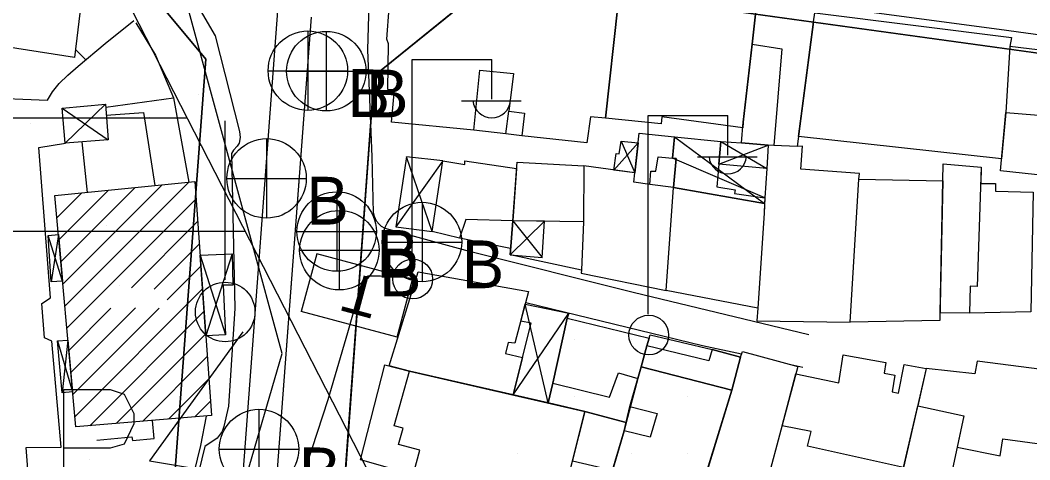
# Model space of a CAD drawing. Extents: x 417997 to 421451, y 4451742 to 4455216.
# Drawn here: x 419778.9 to 419867.9, y 4452297.8 to 4452336.5 of the extents above; entities that cross this region are included whole.
import ezdxf

# ---------------------------------------------------------------- set-up
doc = ezdxf.new("R2010")
doc.units = 0
for name, color, linetype in [('ADAKENARI', 7, 'Continuous'), ('B_Betonzemin', 7, 'Continuous'), ('B_Ins_Halinde', 7, 'Continuous'), ('B_Kapi', 7, 'Continuous'), ('B_Mesken', 7, 'Continuous'), ('B_Resmi', 7, 'Continuous'), ('B_Sundurma', 7, 'Continuous'), ('B_Tarama', 7, 'Continuous'), ('B_Teras', 7, 'Continuous'), ('Default', 7, 'Continuous'), ('KALDIRIM', 7, 'Continuous'), ('PL_AYA_REKREASYON_AL', 7, 'Continuous'), ('PL_T_TURIZM_TA', 7, 'Continuous'), ('S_Bayrak_Diregi', 7, 'Continuous'), ('S_Elektrik_Diregi', 7, 'Continuous'), ('S_Hucre_Tipi_Telefon', 7, 'Continuous'), ('S_Otopark', 7, 'Continuous'), ('S_Rogar_Kapagi_Buski', 7, 'Continuous'), ('S_Serare', 7, 'Continuous'), ('Sinir_Cit_bir_taraf', 7, 'Continuous'), ('Sinir_Duvar_tek_tarafa_ait', 7, 'Continuous'), ('Sinir_Ist_Duvari', 7, 'Continuous'), ('Sinir_Parmaklik_bir_taraf', 7, 'Continuous'), ('SIT_TR_KULTUR', 7, 'Continuous'), ('SN_KENTSEL_DONUSUM', 7, 'Continuous'), ('SN_KULTUR_REKREASYON', 7, 'Continuous'), ('TR_PARKALANI', 7, 'Continuous'), ('TR_TURIZM', 7, 'Continuous'), ('Yol_Kaldirim_kenari_bordurtasi', 7, 'Continuous'), ('Yol_Sose', 7, 'Continuous')]:
    doc.layers.add(name, color=color, linetype=linetype)

# ---------------------------------------------------------------- blocks, each defined once
blk = doc.blocks.new('POINT_DISPLAY')
at = {"layer": 'Default'}
blk.add_line((0, 0), (0, 0), dxfattribs=at)

msp = doc.modelspace()

# ---------------------------------------------------------------- linework, layer by layer
at = {"layer": 'ADAKENARI'}
for p, q in [((419786.03, 4452344.108), (419795.226, 4452333.059)), ((419786.03, 4452344.108), (419795.226, 4452333.059)), ((419810.074, 4452331.589), (419820.707, 4452340.193)), ((419810.074, 4452331.589), (419820.707, 4452340.193)), ((419820.707, 4452340.193), (419883.275, 4452331.544)), ((419820.707, 4452340.193), (419883.275, 4452331.544)), ((419795.226, 4452333.059), (419792.015, 4452290.134)), ((419795.226, 4452333.059), (419792.015, 4452290.134)), ((419807.203, 4452292.199), (419810.074, 4452331.589)), ((419807.203, 4452292.199), (419810.074, 4452331.589))]:
    msp.add_line(p, q, dxfattribs=at)
at = {"layer": 'B_Betonzemin'}
for points in [[(419786.4, 4452328.833), (419792.389, 4452329.641)], [(419786.454, 4452328.109), (419789.733, 4452328.34), (419790.73, 4452321.922)], [(419784.269, 4452290.622), (419783.582, 4452291.107), (419779.975, 4452291.162), (419779.379, 4452298.848), (419782.462, 4452298.895), (419781.654, 4452308.208), (419781.008, 4452308.507), (419780.776, 4452311.547), (419781.546, 4452312.028), (419780.503, 4452325.267), (419782.865, 4452325.643)], [(419784.283, 4452325.753), (419784.756, 4452321.318)]]:
    msp.add_lwpolyline(points, dxfattribs=at)
at = {"layer": 'B_Ins_Halinde'}
msp.add_lwpolyline([(419858.738, 4452305.798), (419857.988, 4452302.524), (419862.044, 4452301.63), (419861.456, 4452298.883), (419865.252, 4452298.133), (419865.49, 4452299.633), (419873.924, 4452298.463), (419874.615, 4452304.975), (419863.215, 4452306.467), (419863.012, 4452305.337)], close=True, dxfattribs=at)
at = {"layer": 'B_Kapi'}
msp.add_lwpolyline([(419794.762, 4452299.034), (419793.54, 4452294.112)], dxfattribs=at)
at = {"layer": 'B_Mesken'}
for points in [[(419828.813, 4452325.691), (419823.074, 4452326.281), (419821.68, 4452326.473), (419818.838, 4452326.781), (419811.595, 4452327.504), (419811.846, 4452330.333), (419811.26, 4452330.381), (419811.342, 4452334.385), (419811.18, 4452334.804), (419811.385, 4452337.579), (419812.645, 4452340.594), (419829.653, 4452339.045), (419829.524, 4452337.992), (419831.544, 4452337.706), (419830.454, 4452327.864), (419829.125, 4452327.966)], [(419774.068, 4452339.47), (419784.241, 4452338.063), (419783.651, 4452333.187), (419773.465, 4452334.79)], [(419831.544, 4452337.706), (419831.641, 4452338.742), (419836.489, 4452338.139), (419836.568, 4452338.799), (419840.245, 4452338.355), (419840.181, 4452337.77), (419843.672, 4452337.461), (419843.684, 4452337.011), (419843.385, 4452334.379), (419842.603, 4452327.497), (419842.562, 4452326.999), (419835.419, 4452327.977), (419835.369, 4452327.347), (419830.454, 4452327.864)], [(419843.684, 4452337.011), (419848.807, 4452336.322), (419847.347, 4452325.353), (419845.3, 4452325.453), (419844.799, 4452325.478), (419842.451, 4452325.668), (419842.603, 4452327.497), (419843.385, 4452334.379)], [(419865.379, 4452324.263), (419847.465, 4452326.236), (419848.807, 4452336.322), (419848.903, 4452337.133), (419866.244, 4452334.948), (419866.103, 4452334.152), (419865.749, 4452328.354)], [(419865.749, 4452328.354), (419870.801, 4452327.943), (419870.952, 4452330.139), (419871.21, 4452333.54), (419866.103, 4452334.152)], [(419865.284, 4452323.219), (419865.749, 4452328.354), (419870.801, 4452327.943), (419870.438, 4452322.662)], [(419833.036, 4452323.037), (419833.425, 4452326.517), (419836.543, 4452326.194), (419836.353, 4452324.338), (419836.695, 4452324.307), (419836.44, 4452321.756), (419834.375, 4452322.016), (419832.967, 4452322.21)], [(419844.799, 4452325.478), (419844.673, 4452323.411), (419844.516, 4452320.824), (419844.435, 4452319.474), (419843.885, 4452311.129), (419843.802, 4452310.02), (419852.028, 4452309.892), (419852.799, 4452322.49), (419852.847, 4452322.985), (419847.674, 4452323.364), (419847.823, 4452325.388), (419847.347, 4452325.353), (419845.3, 4452325.453)], [(419817.584, 4452317.298), (419815.168, 4452317.871), (419816.112, 4452324.082), (419818.044, 4452323.773), (419818.068, 4452324.107), (419822.619, 4452323.407), (419822.301, 4452318.802), (419818.136, 4452318.936)], [(419828.513, 4452318.729), (419828.336, 4452314.463), (419822.044, 4452315.825), (419822.301, 4452318.802), (419822.659, 4452323.979), (419828.541, 4452323.647)], [(419835.793, 4452312.685), (419836.44, 4452321.756), (419834.375, 4452322.016), (419832.967, 4452322.21), (419833.036, 4452323.037), (419828.541, 4452323.647), (419828.513, 4452318.729), (419828.336, 4452314.463), (419828.313, 4452314.211)], [(419867.942, 4452310.787), (419862.556, 4452310.696), (419859.951, 4452310.714), (419860.189, 4452322.345), (419860.219, 4452323.831), (419863.585, 4452323.548), (419863.537, 4452322.107), (419864.824, 4452322.09), (419864.824, 4452321.425), (419868.146, 4452321.332)], [(419836.44, 4452321.756), (419844.487, 4452320.339), (419844.435, 4452319.474), (419843.885, 4452311.129), (419835.793, 4452312.685)], [(419852.028, 4452309.892), (419852.799, 4452322.49), (419860.189, 4452322.345), (419859.937, 4452310.039)], [(419811.402, 4452306.034), (419813.943, 4452314.312), (419823.68, 4452312.582), (419822.462, 4452308.03), (419821.88, 4452308.106), (419821.631, 4452307.123), (419823.134, 4452306.792), (419822.313, 4452303.487), (419813.181, 4452305.582)], [(419825.826, 4452304.514), (419827.066, 4452310.238), (419834.297, 4452308.47), (419834.105, 4452307.808), (419833.592, 4452305.968), (419833.304, 4452304.94), (419832.272, 4452301.062), (419828.646, 4452302.034), (419825.407, 4452302.777)], [(419834.105, 4452307.808), (419834.387, 4452308.78), (419839.858, 4452307.476), (419842.362, 4452306.798), (419841.591, 4452303.903), (419833.592, 4452305.968)], [(419844.664, 4452295.658), (419839.423, 4452296.859), (419841.591, 4452303.903), (419842.362, 4452306.798), (419842.52, 4452307.311), (419847.426, 4452305.996)], [(419846.027, 4452300.76), (419847.249, 4452305.333), (419851.023, 4452304.556), (419851.417, 4452307.017), (419855.159, 4452306.334), (419855.011, 4452305.409), (419855.973, 4452305.228), (419855.723, 4452303.755), (419856.29, 4452303.651), (419856.779, 4452306.158), (419858.738, 4452305.798), (419856.741, 4452297.084), (419848.265, 4452298.976), (419848.599, 4452300.269)], [(419813.494, 4452296.456), (419808.871, 4452297.76), (419811.005, 4452306.135), (419813.181, 4452305.582), (419828.646, 4452302.034), (419826.382, 4452293.115)], [(419832.093, 4452300.315), (419832.608, 4452302.454), (419833.592, 4452305.968), (419841.591, 4452303.903), (419838.938, 4452295.282), (419838.05, 4452295.462), (419837.735, 4452294.229), (419830.838, 4452296.059)], [(419857.988, 4452302.524), (419862.044, 4452301.63), (419860.161, 4452292.835), (419855.993, 4452293.718), (419856.741, 4452297.084)], [(419831.067, 4452296.837), (419830.838, 4452296.059), (419829.768, 4452292.503), (419826.435, 4452293.323), (419827.536, 4452297.662), (419828.646, 4452302.034), (419832.272, 4452301.062), (419832.093, 4452300.315), (419831.067, 4452296.837)]]:
    msp.add_lwpolyline(points, close=True, dxfattribs=at)
at = {"layer": 'B_Resmi'}
msp.add_lwpolyline([(419781.924, 4452321.032), (419794.268, 4452322.28), (419795.735, 4452301.666), (419783.757, 4452300.67)], close=True, dxfattribs=at)
at = {"layer": 'B_Sundurma'}
for p, q in [((419782.826, 4452325.64), (419786.382, 4452329.075)), ((419782.555, 4452328.731), (419786.616, 4452325.934)), ((419836.543, 4452326.194), (419844.487, 4452320.339)), ((419831.19, 4452323.287), (419833.33, 4452325.669)), ((419831.838, 4452325.834), (419833.036, 4452323.037)), ((419840.457, 4452323.804), (419844.799, 4452325.478)), ((419840.633, 4452325.782), (419844.673, 4452323.411)), ((419815.168, 4452317.871), (419812.906, 4452324.454)), ((419844.516, 4452320.824), (419836.353, 4452324.338)), ((419816.112, 4452324.082), (419811.989, 4452318.294)), ((419822.044, 4452315.825), (419825.092, 4452318.769)), ((419822.301, 4452318.802), (419824.876, 4452315.571)), ((419782.603, 4452313.489), (419781.319, 4452317.524)), ((419782.231, 4452317.62), (419781.602, 4452313.432)), ((419794.73, 4452315.793), (419796.949, 4452308.77)), ((419797.537, 4452315.919), (419795.235, 4452308.69)), ((419825.407, 4452302.777), (419823.387, 4452311.487)), ((419822.313, 4452303.487), (419827.213, 4452310.688)), ((419783.07, 4452308.305), (419782.57, 4452303.676)), ((419782.159, 4452308.243), (419783.48, 4452303.744))]:
    msp.add_line(p, q, dxfattribs=at)
for points in [[(419782.826, 4452325.64), (419782.555, 4452328.731), (419786.382, 4452329.075), (419786.616, 4452325.934)], [(419836.543, 4452326.194), (419840.633, 4452325.782), (419840.281, 4452321.816), (419841.884, 4452321.527), (419841.834, 4452321.229), (419844.516, 4452320.824), (419844.487, 4452320.339), (419836.44, 4452321.756), (419836.695, 4452324.307), (419836.695, 4452324.307), (419836.353, 4452324.338)], [(419831.19, 4452323.287), (419831.395, 4452324.742), (419831.665, 4452324.698), (419831.838, 4452325.834), (419833.33, 4452325.669), (419833.036, 4452323.037)], [(419840.457, 4452323.804), (419840.633, 4452325.782), (419842.451, 4452325.668), (419844.799, 4452325.478), (419844.673, 4452323.411)], [(419815.168, 4452317.871), (419816.112, 4452324.082), (419812.906, 4452324.454), (419811.989, 4452318.294)], [(419822.301, 4452318.802), (419822.044, 4452315.825), (419824.876, 4452315.571), (419825.092, 4452318.769)], [(419782.231, 4452317.62), (419782.603, 4452313.489), (419781.602, 4452313.432), (419781.319, 4452317.524)], [(419794.73, 4452315.793), (419797.537, 4452315.919), (419797.61, 4452313.139), (419796.754, 4452313.145), (419796.949, 4452308.77), (419795.235, 4452308.69)], [(419827.066, 4452310.238), (419825.826, 4452304.514), (419825.407, 4452302.777), (419822.313, 4452303.487), (419823.134, 4452306.792), (419823.918, 4452309.791), (419822.984, 4452309.979), (419823.387, 4452311.487), (419827.213, 4452310.688)], [(419782.159, 4452308.243), (419783.07, 4452308.305), (419783.48, 4452303.744), (419782.57, 4452303.676)]]:
    msp.add_lwpolyline(points, close=True, dxfattribs=at)
at = {"layer": 'B_Tarama'}
for p, q in [((419782.45, 4452315.193), (419789.005, 4452321.747)), ((419782.625, 4452313.247), (419791.364, 4452321.986)), ((419782.8, 4452311.3), (419793.724, 4452322.225)), ((419781.925, 4452321.031), (419781.925, 4452321.032)), ((419782.1, 4452319.085), (419784.285, 4452321.27)), ((419782.275, 4452317.139), (419786.645, 4452321.509)), ((419782.975, 4452309.354), (419794.376, 4452320.755)), ((419788.664, 4452312.922), (419794.517, 4452318.775)), ((419790.663, 4452312.799), (419794.658, 4452316.794)), ((419791.827, 4452311.842), (419794.799, 4452314.814)), ((419783.676, 4452301.569), (419794.94, 4452312.834)), ((419783.15, 4452307.408), (419786.859, 4452311.117)), ((419783.325, 4452305.462), (419789.026, 4452311.162)), ((419783.501, 4452303.515), (419791.121, 4452311.136)), ((419785.002, 4452300.774), (419795.081, 4452310.853)), ((419787.315, 4452300.966), (419795.222, 4452308.873)), ((419789.629, 4452301.158), (419795.363, 4452306.893)), ((419791.942, 4452301.351), (419795.504, 4452304.912)), ((419794.256, 4452301.543), (419795.645, 4452302.932))]:
    msp.add_line(p, q, dxfattribs=at)
at = {"layer": 'B_Teras'}
for points in [[(419842.603, 4452327.497), (419843.385, 4452334.379), (419846.013, 4452333.953), (419845.3, 4452325.453), (419844.799, 4452325.478), (419842.451, 4452325.668)], [(419821.938, 4452328.474), (419823.328, 4452328.282), (419823.074, 4452326.281), (419821.68, 4452326.473), (419818.838, 4452326.781), (419819.38, 4452332.063), (419822.344, 4452331.79)], [(419821.68, 4452326.473), (419821.938, 4452328.474), (419823.328, 4452328.282), (419823.074, 4452326.281)], [(419835.087, 4452324.453), (419836.695, 4452324.307), (419836.44, 4452321.756), (419834.375, 4452322.016), (419834.465, 4452323.192), (419834.88, 4452323.176)], [(419828.541, 4452323.647), (419828.513, 4452318.729), (419822.301, 4452318.802), (419822.659, 4452323.979)], [(419859.951, 4452310.714), (419860.189, 4452322.345), (419860.219, 4452323.831), (419863.585, 4452323.548), (419863.232, 4452313.035), (419862.606, 4452313.061), (419862.556, 4452310.696)], [(419833.592, 4452305.968), (419841.591, 4452303.903), (419842.362, 4452306.798), (419839.858, 4452307.476), (419839.564, 4452306.472), (419834.105, 4452307.808)], [(419813.494, 4452296.456), (419814.087, 4452298.608), (419812.202, 4452299.125), (419812.614, 4452300.569), (419811.833, 4452300.765), (419813.181, 4452305.582), (419828.646, 4452302.034), (419826.382, 4452293.115)], [(419825.407, 4452302.777), (419825.826, 4452304.514), (419830.796, 4452303.29), (419831.6, 4452305.421), (419833.304, 4452304.94), (419832.608, 4452302.454), (419832.272, 4452301.062), (419828.646, 4452302.034)], [(419832.093, 4452300.315), (419832.608, 4452302.454), (419835.006, 4452301.846), (419834.405, 4452299.771)], [(419828.646, 4452302.034), (419832.272, 4452301.062), (419832.093, 4452300.315), (419831.067, 4452296.837), (419827.536, 4452297.662)]]:
    msp.add_lwpolyline(points, close=True, dxfattribs=at)
at = {"layer": 'KALDIRIM'}
for p, q in [((419797.956, 4452289.118), (419801.727, 4452339.531)), ((419797.956, 4452289.118), (419801.727, 4452339.531)), ((419800.926, 4452288.609), (419804.527, 4452336.749)), ((419800.926, 4452288.609), (419804.527, 4452336.749)), ((419800.926, 4452288.609), (419804.177, 4452332.06)), ((419800.926, 4452288.609), (419804.177, 4452332.06))]:
    msp.add_line(p, q, dxfattribs=at)
at = {"layer": 'PL_AYA_REKREASYON_AL'}
for p, q in [((419795.226, 4452333.059), (419786.03, 4452344.108)), ((419795.226, 4452333.059), (419786.03, 4452344.108)), ((419792.015, 4452290.134), (419795.226, 4452333.059)), ((419792.015, 4452290.134), (419795.226, 4452333.059))]:
    msp.add_line(p, q, dxfattribs=at)
at = {"layer": 'PL_T_TURIZM_TA'}
msp.add_lwpolyline([(419883.582, 4452237.595), (419886.662, 4452272.805), (419891.699, 4452330.38), (419883.275, 4452331.544), (419820.707, 4452340.193), (419810.074, 4452331.589), (419807.203, 4452292.199), (419805.532, 4452282.386), (419793.654, 4452238.545)], dxfattribs=at)
msp.add_lwpolyline([(419883.582, 4452237.595), (419886.662, 4452272.805), (419891.699, 4452330.38), (419883.275, 4452331.544), (419820.707, 4452340.193), (419810.074, 4452331.589), (419807.203, 4452292.199), (419805.532, 4452282.386), (419793.654, 4452238.545)], dxfattribs=at)
at = {"layer": 'S_Bayrak_Diregi'}
msp.add_line((419796.927, 4452313.603), (419796.927, 4452327.603), dxfattribs=at)
msp.add_circle((419796.934, 4452310.785), 2.625, dxfattribs=at)
at = {"layer": 'S_Elektrik_Diregi'}
for p, q in [((419813.428, 4452315.522), (419813.428, 4452333.022)), ((419813.428, 4452333.022), (419820.428, 4452333.022)), ((419820.428, 4452329.522), (419820.428, 4452333.022)), ((419817.768, 4452329.382), (419823.018, 4452329.382)), ((419834.233, 4452310.588), (419834.233, 4452328.089)), ((419834.233, 4452328.089), (419841.233, 4452328.089)), ((419841.233, 4452324.589), (419841.233, 4452328.089)), ((419838.573, 4452324.449), (419843.823, 4452324.449))]:
    msp.add_line(p, q, dxfattribs=at)
for centre in [(419813.464, 4452313.687), (419834.269, 4452308.753)]:
    msp.add_circle(centre, 1.75, dxfattribs=at)
for centre in [(419820.429, 4452329.535), (419841.234, 4452324.601)]:
    msp.add_arc(centre, 1.658, 184.83843, 355.14641, dxfattribs=at)
at = {"layer": 'S_Hucre_Tipi_Telefon'}
for points in [[(419804.999, 4452315.908), (419803.633, 4452310.839)], [(419813.448, 4452313.633), (419804.999, 4452315.908)], [(419812.082, 4452308.564), (419813.448, 4452313.633)], [(419812.082, 4452308.564), (419803.633, 4452310.839)]]:
    msp.add_lwpolyline(points, dxfattribs=at)
at = {"layer": 'S_Otopark'}
for points in [[(419782.705, 4452303.975), (419786.8, 4452303.975)], [(419782.705, 4452293.474), (419782.705, 4452303.975)], [(419786.8, 4452303.975), (419788.025, 4452303.555), (419788.865, 4452301.84), (419788.865, 4452300.93), (419788.025, 4452299.145), (419786.8, 4452298.795)], [(419786.8, 4452298.795), (419782.705, 4452298.795)]]:
    msp.add_lwpolyline(points, dxfattribs=at)
at = {"layer": 'S_Rogar_Kapagi_Buski'}
for p, q in [((419804.221, 4452335.531), (419804.221, 4452328.531)), ((419805.842, 4452335.486), (419805.842, 4452328.486)), ((419800.721, 4452332.031), (419807.721, 4452332.031)), ((419802.342, 4452331.986), (419809.342, 4452331.986)), ((419800.581, 4452326.05), (419800.581, 4452319.05)), ((419797.081, 4452322.55), (419804.081, 4452322.55)), ((419806.762, 4452321.366), (419806.762, 4452314.366)), ((419814.282, 4452320.446), (419814.282, 4452313.446)), ((419806.993, 4452319.723), (419806.993, 4452312.723)), ((419803.262, 4452317.866), (419810.262, 4452317.866)), ((419810.782, 4452316.946), (419817.782, 4452316.946)), ((419803.493, 4452316.223), (419810.493, 4452316.223)), ((419799.911, 4452302.221), (419799.911, 4452295.221)), ((419796.411, 4452298.721), (419803.411, 4452298.721))]:
    msp.add_line(p, q, dxfattribs=at)
for centre in [(419804.221, 4452332.031), (419805.842, 4452331.986), (419800.581, 4452322.55), (419806.762, 4452317.866), (419814.282, 4452316.946), (419806.993, 4452316.223), (419799.911, 4452298.721)]:
    msp.add_circle(centre, 3.5, dxfattribs=at)
at = {"layer": 'S_Serare'}
msp.add_lwpolyline([(419798.486, 4452309.028), (419790.265, 4452297.685), (419797.172, 4452296.546), (419789.037, 4452285.295)], dxfattribs=at)
at = {"layer": 'Sinir_Cit_bir_taraf'}
msp.add_lwpolyline([(419792.389, 4452329.641), (419793.731, 4452322.225)], dxfattribs=at)
at = {"layer": 'Sinir_Duvar_tek_tarafa_ait'}
for points in [[(419775.464, 4452329.679), (419781.259, 4452329.44), (419781.723, 4452330.181), (419782.293, 4452330.903), (419783.048, 4452331.637), (419783.986, 4452332.43), (419786.341, 4452334.421), (419788.893, 4452336.451)], [(419789.049, 4452336.256), (419790.775, 4452333.386), (419792.389, 4452329.641)], [(419822.092, 4452316.381), (419817.584, 4452317.298)]]:
    msp.add_lwpolyline(points, dxfattribs=at)
at = {"layer": 'Sinir_Ist_Duvari'}
msp.add_lwpolyline([(419785.614, 4452299.513), (419788.716, 4452299.785), (419788.766, 4452299.466), (419790.676, 4452299.649), (419790.538, 4452301.234)], dxfattribs=at)
at = {"layer": 'Sinir_Parmaklik_bir_taraf'}
msp.add_lwpolyline([(419795.243, 4452301.625), (419794.762, 4452299.034)], dxfattribs=at)
at = {"layer": 'SIT_TR_KULTUR'}
for p, q in [((419109.599, 4452327.891), (419793.584, 4452327.891)), ((419109.599, 4452327.891), (419793.584, 4452327.891)), ((419109.492, 4452317.891), (419798.713, 4452317.891)), ((419109.492, 4452317.891), (419798.713, 4452317.891))]:
    msp.add_line(p, q, dxfattribs=at)
at = {"layer": 'SN_KENTSEL_DONUSUM'}
for p, q in [((419801.953, 4452307.127), (419789.035, 4452354.494)), ((419801.953, 4452307.127), (419789.035, 4452354.494)), ((419781.951, 4452238.668), (419801.953, 4452307.127)), ((419781.951, 4452238.668), (419801.953, 4452307.127))]:
    msp.add_line(p, q, dxfattribs=at)
at = {"layer": 'SN_KULTUR_REKREASYON'}
msp.add_line((419810.252, 4452295.39), (419780.252, 4452353.89), dxfattribs=at)
msp.add_line((419810.252, 4452295.39), (419780.252, 4452353.89), dxfattribs=at)
at = {"layer": 'Yol_Kaldirim_kenari_bordurtasi'}
msp.add_lwpolyline([(419783.738, 4452333.91), (419784.637, 4452332.98)], dxfattribs=at)
at = {"layer": 'Yol_Sose'}
for points in [[(419809.894, 4452324.456), (419809.511, 4452333.873), (419809.68, 4452339.915), (419809.686, 4452340.142), (419809.787, 4452340.531), (419809.882, 4452340.852), (419810.085, 4452341.18), (419810.338, 4452341.471), (419810.594, 4452341.675), (419811.097, 4452342.005), (419811.654, 4452342.298), (419812.285, 4452342.532), (419812.678, 4452342.61), (419814.449, 4452342.5), (419825.198, 4452341.415), (419845.542, 4452338.324), (419865.163, 4452335.678), (419883.953, 4452333.102), (419907.017, 4452330.165)], [(419793.623, 4452339.282), (419796.048, 4452335.086), (419798.208, 4452326.67), (419798.257, 4452326.142), (419798.175, 4452325.642), (419797.988, 4452325.392), (419797.669, 4452325.038), (419797.496, 4452324.736), (419797.774, 4452311.092), (419797.215, 4452302.507), (419796.821, 4452300.715), (419796.659, 4452300.255), (419796.22, 4452299.664), (419795.133, 4452298.945), (419794.071, 4452294.6), (419794.77, 4452294.582)], [(419848.38, 4452308.767), (419832.894, 4452312.508), (419818.467, 4452316.103), (419811.025, 4452318.13), (419810.705, 4452318.309), (419810.516, 4452318.506), (419810.283, 4452318.769), (419810.086, 4452319.19), (419810.013, 4452319.524), (419809.894, 4452324.456)], [(419802.992, 4452278.458), (419802.465, 4452278.597), (419800.06, 4452279.381), (419799.727, 4452279.599), (419799.37, 4452279.939), (419799.249, 4452280.204), (419799.132, 4452280.671), (419799.135, 4452280.782), (419799.168, 4452281.51), (419801.786, 4452290.142), (419805.998, 4452303.069), (419807.751, 4452308.971), (419809.015, 4452313.44), (419809.163, 4452313.744), (419809.382, 4452313.902), (419809.532, 4452313.973), (419810.63, 4452313.975), (419812.377, 4452313.924), (419813.529, 4452313.734), (419813.751, 4452313.686)], [(419823.421, 4452311.611), (419839.02, 4452307.847), (419842.456, 4452307.103)], [(419846.796, 4452306.165), (419847.857, 4452305.935)]]:
    msp.add_lwpolyline(points, dxfattribs=at)

# ---------------------------------------------------------------- block references
at = {"layer": 'TR_PARKALANI', "xscale": 0.1, "yscale": 0.10000000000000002}
for p in [(419794.567, 4452329.952), (419794.567, 4452329.952), (419790.218, 4452327.932), (419790.218, 4452327.932), (419779.795, 4452327.348), (419779.795, 4452327.348), (419786.455, 4452318.368), (419786.455, 4452318.368), (419787.613, 4452313.16), (419787.613, 4452313.16), (419793.116, 4452309.388), (419793.116, 4452309.388), (419792.746, 4452306.41), (419792.746, 4452306.41), (419785.004, 4452297.803), (419785.004, 4452297.803)]:
    msp.add_blockref('POINT_DISPLAY', p, dxfattribs=at)
at = {"layer": 'TR_TURIZM', "xscale": 0.1, "yscale": 0.10000000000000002}
for p in [(419827.721, 4452308.34), (419827.721, 4452308.34), (419832.721, 4452308.34), (419832.721, 4452308.34), (419822.721, 4452303.34), (419822.721, 4452303.34), (419827.721, 4452303.34), (419827.721, 4452303.34), (419832.721, 4452303.34), (419832.721, 4452303.34), (419837.721, 4452303.34), (419837.721, 4452303.34), (419822.721, 4452298.34), (419822.721, 4452298.34), (419827.721, 4452298.34), (419827.721, 4452298.34), (419832.721, 4452298.34), (419832.721, 4452298.34), (419837.721, 4452298.34), (419837.721, 4452298.34)]:
    msp.add_blockref('POINT_DISPLAY', p, dxfattribs=at)

# ---------------------------------------------------------------- texts
at = {"layer": 'S_Hucre_Tipi_Telefon'}
msp.add_text('T', height=3.5, rotation=164.92789, dxfattribs=at).set_placement((419810.732, 4452313.574))
at = {"layer": 'S_Rogar_Kapagi_Buski'}
for p in [(419807.721, 4452327.966), (419809.342, 4452327.922), (419804.081, 4452318.486), (419810.262, 4452313.802), (419810.493, 4452312.158), (419817.782, 4452312.882), (419803.411, 4452294.656)]:
    msp.add_text('B', height=4.2, dxfattribs=at).set_placement(p)

doc.saveas('drawing.dxf')
